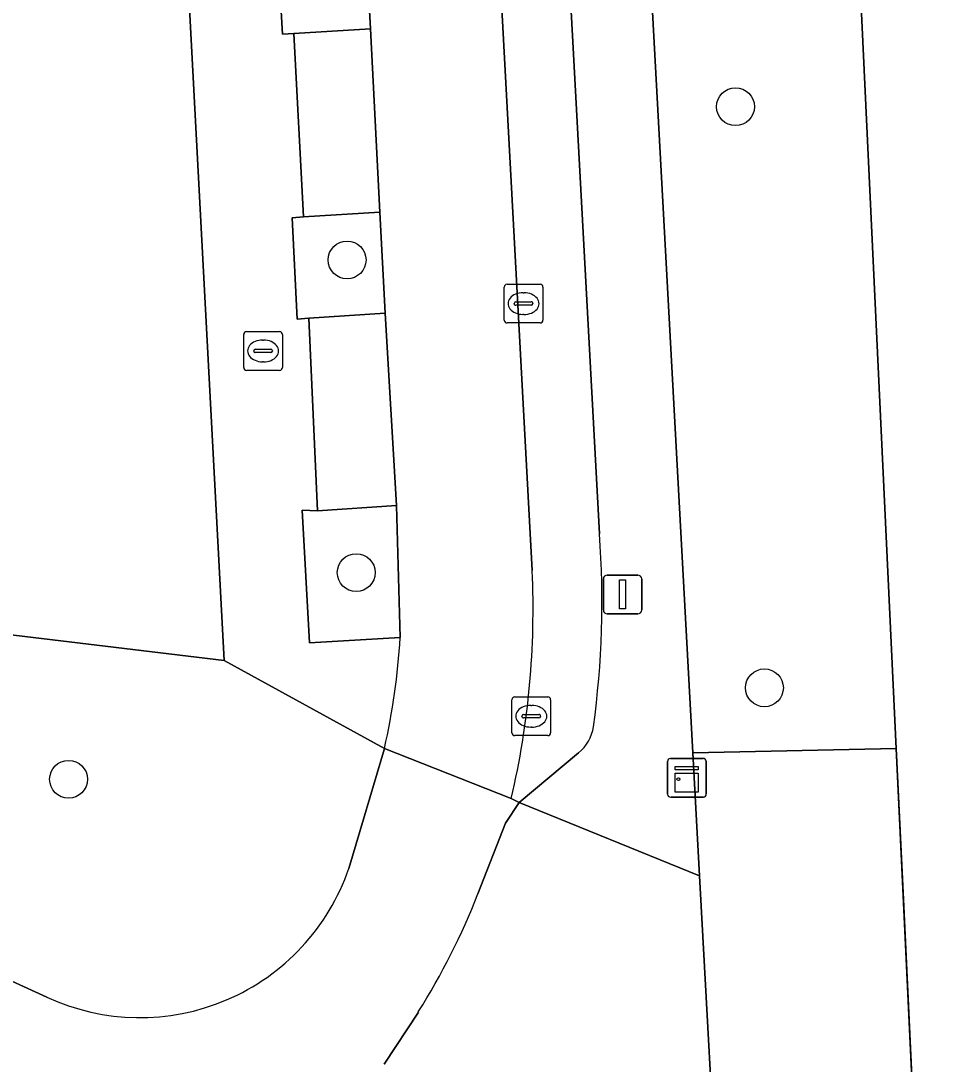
# Model space of a CAD drawing. Extents: x 158086 to 159499, y 382904 to 383981.
# Drawn here: x 158664.23 to 158688.21, y 383437.64 to 383464.58 of the extents above; entities that cross this region are included whole.
import ezdxf

# ---------------------------------------------------------------- set-up
doc = ezdxf.new("R2010")
doc.units = 0
for name, color, linetype in [('IMGEO_Boom', 7, 'Continuous'), ('IMGEO_Brandkraan', 7, 'Continuous'), ('IMGEO_Erf', 7, 'Continuous'), ('IMGEO_Groenvoorziening', 7, 'Continuous'), ('IMGEO_Hek', 7, 'Continuous'), ('IMGEO_Kast', 7, 'Continuous'), ('IMGEO_Kolk', 7, 'Continuous'), ('IMGEO_Lichtmast', 7, 'Continuous'), ('IMGEO_Parkeervlak_open', 7, 'Continuous'), ('IMGEO_Rijbaan_lokaal_open', 7, 'Continuous'), ('IMGEO_Voetpad_open', 7, 'Continuous')]:
    doc.layers.add(name, color=color, linetype=linetype)

msp = doc.modelspace()

# ---------------------------------------------------------------- linework, layer by layer
at = {"layer": 'IMGEO_Boom'}
for centre in [(158682.689, 383462.359), (158672.657, 383458.402), (158672.894, 383450.329), (158683.436, 383447.354), (158665.464, 383444.993)]:
    msp.add_circle(centre, 0.489, dxfattribs=at)
at = {"layer": 'IMGEO_Brandkraan'}
for p, q in [((158669.987, 383455.626), (158669.987, 383456.478)), ((158670.062, 383456.552), (158670.914, 383456.552)), ((158670.988, 383456.478), (158670.988, 383455.626)), ((158670.475, 383456.332), (158670.5, 383456.332)), ((158670.246, 383456.046), (158670.246, 383456.058)), ((158670.684, 383456.009), (158670.286, 383456.009)), ((158670.289, 383456.095), (158670.687, 383456.095)), ((158670.73, 383456.058), (158670.73, 383456.046)), ((158670.498, 383455.772), (158670.473, 383455.772)), ((158670.914, 383455.552), (158670.062, 383455.552))]:
    msp.add_line(p, q, dxfattribs=at)
for points in [[(158669.987, 383455.626), (158669.987, 383456.478)], [(158670.062, 383456.552), (158670.914, 383456.552)], [(158670.988, 383456.478), (158670.988, 383455.626)], [(158670.914, 383455.552), (158670.062, 383455.552)]]:
    msp.add_lwpolyline(points, dxfattribs=at)
for centre, radius, start, end in [((158670.064, 383456.476), 0.0765, 91.552, 178.448), ((158670.064, 383456.476), 0.0765, 91.552, 178.448), ((158670.912, 383456.476), 0.0765, 1.552, 88.448), ((158670.912, 383456.476), 0.0765, 1.552, 88.448), ((158670.286, 383456.055), 0.0403, 85.8775, 175.7526), ((158670.283, 383456.045), 0.0366, 178.938, 274.7102), ((158670.687, 383456.052), 0.043, 264.8664, 352.4533), ((158670.691, 383456.057), 0.0386, 1.7309, 96.639), ((158670.064, 383455.628), 0.0765, 181.552, 268.448), ((158670.064, 383455.628), 0.0765, 181.552, 268.448), ((158670.912, 383455.628), 0.0765, 271.552, 358.448), ((158670.912, 383455.628), 0.0765, 271.552, 358.448)]:
    msp.add_arc(centre, radius, start, end, dxfattribs=at)
for centre, major_axis, ratio, start_param, end_param in [((158670.474, 383456.052), (-0.387, 0.002), 0.722429, 4.712389, 7.853982), ((158670.499, 383456.052), (-0.39, 0.002), 0.717154, 1.570796, 4.712389)]:
    msp.add_ellipse(centre, major_axis=major_axis, ratio=ratio, start_param=start_param, end_param=end_param, dxfattribs=at)
at = {"layer": 'IMGEO_Erf'}
msp.add_lwpolyline([(158666.215, 383509.595), (158652.105, 383508.733), (158652.357, 383502.827), (158654.173, 383502.913), (158654.312, 383500), (158654.497, 383496.111), (158657.764, 383496.267), (158658.774, 383475.051), (158655.697, 383474.905), (158655.929, 383470.015), (158656.879, 383470.06), (158656.922, 383469.151), (158656.222, 383469.118), (158656.232, 383468.894), (158656.07, 383468.886), (158656.747, 383454.587), (158638.28, 383456.476), (158638.66, 383451.771), (158669.483, 383448.061)], close=True, dxfattribs=at)
at = {"layer": 'IMGEO_Groenvoorziening'}
for points in [[(158683.965, 383506.714), (158684.731, 383490.506), (158686.843, 383445.786), (158687.027, 383441.888), (158687.459, 383432.748), (158718.224, 383422.637), (158719.842, 383422.111), (158721.269, 383421.648), (158727.718, 383419.553), (158734.64, 383417.304), (158734.075, 383427.729), (158733.043, 383446.788), (158730.95, 383485.444), (158730.631, 383492.144), (158730.202, 383501.168)], [(158687.459, 383432.748), (158687.027, 383441.888), (158686.843, 383445.786), (158681.589, 383445.672), (158681.761, 383442.5), (158682.264, 383433.257)]]:
    msp.add_lwpolyline(points, dxfattribs=at)
for points in [[(158684.731, 383490.506), (158679.835, 383490.315), (158679.335, 383490.295), (158679.235, 383490.291), (158680.133, 383472.413), (158683.95, 383472.588), (158684.148, 383468.957), (158680.334, 383468.77), (158681.589, 383445.672), (158686.843, 383445.786)], [(158673.142, 383466.585), (158671.151, 383466.481), (158670.857, 383466.473), (158670.992, 383464.236), (158671.28, 383464.247), (158673.264, 383464.371)], [(158673.5, 383459.634), (158671.536, 383459.513), (158671.243, 383459.489), (158671.369, 383456.871), (158671.67, 383456.896), (158673.643, 383457.024)], [(158671.896, 383451.927), (158671.498, 383451.94), (158671.69, 383448.517), (158674.031, 383448.65), (158673.93, 383452.059)]]:
    msp.add_lwpolyline(points, close=True, dxfattribs=at)
at = {"layer": 'IMGEO_Hek'}
msp.add_lwpolyline([(158721.882, 383536.526), (158722.472, 383536.99), (158728.916, 383528.2), (158730.109, 383503.121), (158730.202, 383501.168), (158730.631, 383492.144), (158730.95, 383485.444), (158733.043, 383446.788), (158734.075, 383427.729), (158734.64, 383417.304), (158721.269, 383421.648), (158719.842, 383422.111), (158718.224, 383422.637), (158687.459, 383432.748), (158686.843, 383445.786), (158684.731, 383490.506), (158683.965, 383506.714), (158692.273, 383513.247), (158691.131, 383514.699)], dxfattribs=at)
at = {"layer": 'IMGEO_Kast'}
for p, q in [((158680.934, 383444.607), (158680.934, 383445.448)), ((158680.934, 383445.448), (158680.934, 383444.607)), ((158681.009, 383445.532), (158681.85, 383445.532)), ((158681.85, 383445.532), (158681.009, 383445.532)), ((158681.934, 383445.457), (158681.934, 383444.616)), ((158681.934, 383444.616), (158681.934, 383445.457)), ((158681.859, 383444.532), (158681.018, 383444.532)), ((158681.018, 383444.532), (158681.859, 383444.532))]:
    msp.add_line(p, q, dxfattribs=at)
for points in [[(158681.129, 383445.322), (158681.729, 383445.322), (158681.729, 383445.237), (158681.129, 383445.237), (158681.129, 383445.322)], [(158681.129, 383445.147), (158681.729, 383445.147), (158681.729, 383444.658), (158681.129, 383444.658), (158681.129, 383445.147)]]:
    msp.add_lwpolyline(points, dxfattribs=at)
msp.add_circle((158681.213, 383444.996), 0.0377, dxfattribs=at)
for centre, start, end in [((158681.012, 383445.454), 92.4484, 184.2845), ((158681.012, 383445.454), 92.4484, 184.2845), ((158681.856, 383445.454), 2.4484, 94.2845), ((158681.856, 383445.454), 2.4484, 94.2845), ((158681.012, 383444.61), 182.4484, 274.2845), ((158681.012, 383444.61), 182.4484, 274.2845), ((158681.856, 383444.61), 272.4484, 4.2845), ((158681.856, 383444.61), 272.4484, 4.2845)]:
    msp.add_arc(centre, 0.0779, start, end, dxfattribs=at)
at = {"layer": 'IMGEO_Kolk'}
for p, q in [((158676.789, 383457.775), (158677.641, 383457.775)), ((158676.714, 383456.849), (158676.714, 383457.701)), ((158677.202, 383457.555), (158677.227, 383457.555)), ((158677.715, 383457.701), (158677.715, 383456.849)), ((158676.973, 383457.269), (158676.973, 383457.281)), ((158677.411, 383457.232), (158677.013, 383457.232)), ((158677.016, 383457.318), (158677.414, 383457.318)), ((158677.457, 383457.281), (158677.457, 383457.269)), ((158677.225, 383456.995), (158677.2, 383456.995)), ((158677.641, 383456.775), (158676.789, 383456.775)), ((158676.914, 383446.194), (158676.914, 383447.046)), ((158676.989, 383447.12), (158677.841, 383447.12)), ((158677.915, 383447.046), (158677.915, 383446.194)), ((158677.402, 383446.9), (158677.427, 383446.9)), ((158677.173, 383446.614), (158677.173, 383446.626)), ((158677.611, 383446.577), (158677.213, 383446.577)), ((158677.216, 383446.663), (158677.614, 383446.663)), ((158677.657, 383446.626), (158677.657, 383446.614)), ((158677.425, 383446.34), (158677.4, 383446.34)), ((158677.841, 383446.12), (158676.989, 383446.12))]:
    msp.add_line(p, q, dxfattribs=at)
for points in [[(158676.789, 383457.775), (158677.641, 383457.775)], [(158676.714, 383456.849), (158676.714, 383457.701)], [(158677.715, 383457.701), (158677.715, 383456.849)], [(158677.641, 383456.775), (158676.789, 383456.775)], [(158676.914, 383446.194), (158676.914, 383447.046)], [(158676.989, 383447.12), (158677.841, 383447.12)], [(158677.915, 383447.046), (158677.915, 383446.194)], [(158677.841, 383446.12), (158676.989, 383446.12)]]:
    msp.add_lwpolyline(points, dxfattribs=at)
for centre, radius, start, end in [((158676.791, 383457.699), 0.0765, 91.552, 178.448), ((158676.791, 383457.699), 0.0765, 91.552, 178.448), ((158677.639, 383457.699), 0.0765, 1.552, 88.448), ((158677.639, 383457.699), 0.0765, 1.552, 88.448), ((158677.013, 383457.278), 0.0403, 85.8775, 175.7526), ((158677.01, 383457.268), 0.0366, 178.938, 274.7102), ((158677.414, 383457.275), 0.043, 264.8664, 352.4533), ((158677.418, 383457.28), 0.0386, 1.7309, 96.639), ((158676.791, 383456.851), 0.0765, 181.552, 268.448), ((158676.791, 383456.851), 0.0765, 181.552, 268.448), ((158677.639, 383456.851), 0.0765, 271.552, 358.448), ((158677.639, 383456.851), 0.0765, 271.552, 358.448), ((158676.991, 383447.044), 0.0765, 91.552, 178.448), ((158676.991, 383447.044), 0.0765, 91.552, 178.448), ((158677.839, 383447.044), 0.0765, 1.552, 88.448), ((158677.839, 383447.044), 0.0765, 1.552, 88.448), ((158677.213, 383446.623), 0.0403, 85.8775, 175.7526), ((158677.21, 383446.613), 0.0366, 178.938, 274.7102), ((158677.614, 383446.62), 0.043, 264.8664, 352.4533), ((158677.618, 383446.625), 0.0386, 1.7309, 96.639), ((158676.991, 383446.196), 0.0765, 181.552, 268.448), ((158676.991, 383446.196), 0.0765, 181.552, 268.448), ((158677.839, 383446.196), 0.0765, 271.552, 358.448), ((158677.839, 383446.196), 0.0765, 271.552, 358.448)]:
    msp.add_arc(centre, radius, start, end, dxfattribs=at)
for centre, major_axis, ratio, start_param, end_param in [((158677.201, 383457.275), (-0.387, 0.002), 0.722429, 4.712389, 7.853982), ((158677.226, 383457.275), (-0.39, 0.002), 0.717154, 1.570796, 4.712389), ((158677.401, 383446.62), (-0.387, 0.002), 0.722429, 4.712389, 7.853982), ((158677.426, 383446.62), (-0.39, 0.002), 0.717154, 1.570796, 4.712389)]:
    msp.add_ellipse(centre, major_axis=major_axis, ratio=ratio, start_param=start_param, end_param=end_param, dxfattribs=at)
at = {"layer": 'IMGEO_Lichtmast'}
for p, q in [((158679.376, 383450.265), (158680.166, 383450.265)), ((158680.166, 383450.265), (158679.376, 383450.265)), ((158679.276, 383449.365), (158679.276, 383450.165)), ((158679.276, 383450.165), (158679.276, 383449.365)), ((158680.266, 383450.165), (158680.266, 383449.365)), ((158680.266, 383449.365), (158680.266, 383450.165)), ((158680.166, 383449.265), (158679.376, 383449.265)), ((158679.376, 383449.265), (158680.166, 383449.265))]:
    msp.add_line(p, q, dxfattribs=at)
msp.add_lwpolyline([(158679.696, 383450.14), (158679.846, 383450.14), (158679.846, 383449.39), (158679.696, 383449.39), (158679.696, 383450.14)], dxfattribs=at)
for centre, start, end in [((158679.376, 383450.165), 90, 180), ((158679.376, 383450.165), 90, 180), ((158680.166, 383450.165), 0, 90), ((158680.166, 383450.165), 360, 90), ((158679.376, 383449.365), 180, 270), ((158679.376, 383449.365), 180, 270), ((158680.166, 383449.365), 270, 0), ((158680.166, 383449.365), 270, 0)]:
    msp.add_arc(centre, 0.1, start, end, dxfattribs=at)
at = {"layer": 'IMGEO_Parkeervlak_open'}
for points in [[(158674.312, 383508.257), (158677.437, 383450.382)], [(158679.174, 383451.328), (158676.089, 383508.344)], [(158677.103, 383444.396), (158678.633, 383445.68)], [(158676.899, 383444.501), (158677.103, 383444.396)]]:
    msp.add_lwpolyline(points, dxfattribs=at)
for points in [[(158673.5, 383459.634), (158673.264, 383464.371), (158671.28, 383464.247), (158671.536, 383459.513)], [(158671.67, 383456.896), (158671.896, 383451.927), (158673.93, 383452.059), (158673.643, 383457.024)]]:
    msp.add_lwpolyline(points, close=True, dxfattribs=at)
for centre, radius, start, end in [((158655.517, 383449.568), 23.723, 352.2026, 4.2536), ((158656.076, 383449.371), 21.385, 346.8365, 2.7097), ((158677.977, 383446.506), 1.055, 308.4763, 351.5012)]:
    msp.add_arc(centre, radius, start, end, dxfattribs=at)
at = {"layer": 'IMGEO_Rijbaan_lokaal_open'}
for points in [[(158677.437, 383450.382), (158674.312, 383508.257)], [(158673.142, 383466.585), (158673.264, 383464.371)], [(158673.264, 383464.371), (158673.5, 383459.634)], [(158673.5, 383459.634), (158673.643, 383457.024)], [(158673.643, 383457.024), (158673.93, 383452.059)], [(158673.93, 383452.059), (158674.031, 383448.65)], [(158676.038, 383442.037), (158676.752, 383443.863), (158677.103, 383444.396), (158676.899, 383444.501), (158673.621, 383445.789), (158672.704, 383442.691)], [(158673.621, 383445.789), (158676.899, 383444.501)], [(158664.906, 383439.368), (158663.701, 383439.919), (158660.471, 383433.837), (158662.128, 383432.913), (158665.647, 383430.614), (158673.716, 383425.102), (158677.396, 383430.47), (158674.857, 383432.11)], [(158673.611, 383437.638), (158674.498, 383438.984)]]:
    msp.add_lwpolyline(points, dxfattribs=at)
for centre, radius, start, end in [((158656.076, 383449.371), 21.385, 346.8365, 2.7097), ((158655.919, 383449.786), 18.148, 347.2773, 356.412), ((158667.307, 383444.545), 5.706, 245.1172, 341.0439), ((158659.138, 383448.647), 18.146, 327.8262, 338.639)]:
    msp.add_arc(centre, radius, start, end, dxfattribs=at)
at = {"layer": 'IMGEO_Voetpad_open'}
for points in [[(158647.845, 383651.497), (158647.27, 383651.854), (158644.221, 383649.804), (158659.953, 383627.048), (158659.962, 383626.325), (158659.969, 383625.636), (158660.723, 383611.837), (158662.762, 383574.518), (158662.899, 383572.01), (158662.901, 383571.964), (158666.144, 383510.926), (158666.215, 383509.595), (158669.483, 383448.061), (158673.621, 383445.789)], [(158670.567, 383611.494), (158675.834, 383513.198), (158676.089, 383508.344), (158679.174, 383451.328)], [(158674.031, 383448.65), (158671.69, 383448.517), (158671.498, 383451.94), (158671.896, 383451.927), (158671.67, 383456.896), (158671.369, 383456.871), (158671.243, 383459.489), (158671.536, 383459.513), (158671.28, 383464.247), (158670.992, 383464.236), (158670.857, 383466.473), (158671.151, 383466.481), (158670.119, 383485.551), (158672.118, 383485.65), (158671.633, 383494.676)], [(158678.633, 383445.68), (158677.103, 383444.396), (158681.761, 383442.5), (158681.589, 383445.672), (158680.334, 383468.77)], [(158672.704, 383442.691), (158673.621, 383445.789), (158669.483, 383448.061), (158638.66, 383451.771)], [(158682.264, 383433.257), (158681.761, 383442.5), (158677.103, 383444.396), (158676.752, 383443.863), (158676.038, 383442.037)], [(158660.471, 383441.41), (158663.701, 383439.919), (158664.906, 383439.368)], [(158674.498, 383438.984), (158673.611, 383437.638)]]:
    msp.add_lwpolyline(points, dxfattribs=at)
for centre, radius, start, end in [((158655.517, 383449.568), 23.723, 352.2026, 4.2536), ((158655.919, 383449.786), 18.148, 347.2773, 356.412), ((158677.977, 383446.506), 1.055, 308.4763, 351.5012), ((158667.307, 383444.545), 5.706, 245.1172, 341.0439), ((158659.138, 383448.647), 18.146, 327.8262, 338.639)]:
    msp.add_arc(centre, radius, start, end, dxfattribs=at)

doc.saveas('drawing.dxf')
